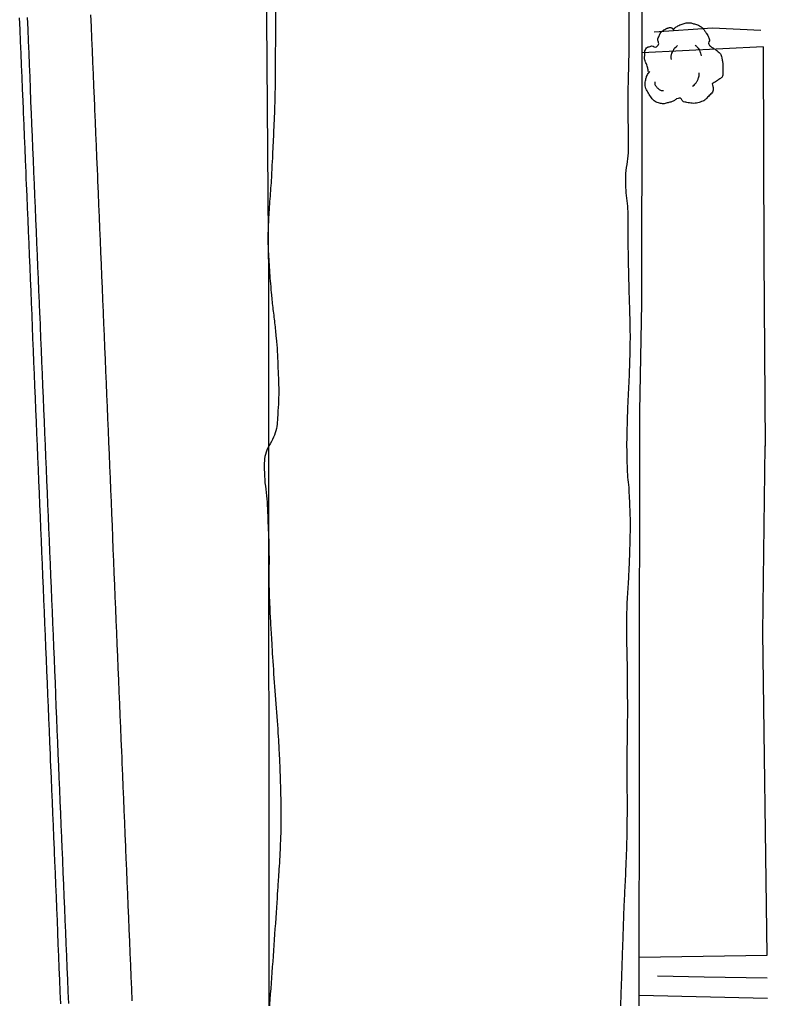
# Model space of a CAD drawing. Extents: x 2145380 to 2157287, y 139568 to 149130.
# Drawn here: x 2150939.8 to 2151002.7, y 144296.4 to 144378.8 of the extents above; entities that cross this region are included whole.
import ezdxf

# ---------------------------------------------------------------- set-up
doc = ezdxf.new("R2010")
doc.units = 0
for name, color, linetype in [('PR_PREVIOUSLY CONSTRUCTED', 7, 'Continuous'), ('TOPO_Concrete', 7, 'Continuous'), ('TOPO_Curb Back', 7, 'Continuous'), ('TOPO_Flowline', 7, 'Continuous'), ('TOPO_Tree', 7, 'Continuous'), ('TOPO_Wall Freestanding', 7, 'Continuous')]:
    doc.layers.add(name, color=color, linetype=linetype)

# ---------------------------------------------------------------- blocks, each defined once
blk = doc.blocks.new('TREE')
at = {"layer": 'TOPO_Tree'}
for points in [[(-14.07, -0.4), (-14.17, 0.5), (-14.37, 1.38), (-14.6, 2.25), (-14.84, 3.17), (-15.47, 3.96), (-15.66, 4.9), (-15.8, 5.59), (-15.71, 6.31), (-15.66, 7.01), (-15.6, 7.91), (-15.72, 8.8), (-15.13, 9.66), (-14.62, 10.42), (-13.76, 10.49), (-13.02, 10.72), (-12.18, 10.98), (-11.06, 10), (-10.37, 10.72), (-9.4, 11.74), (-10.29, 13.28), (-9.84, 14.42), (-9.56, 15.15), (-9.32, 15.89), (-8.78, 16.54), (-8.18, 17.26), (-7.5, 17.68), (-6.67, 18.13), (-6.14, 18.41), (-5.61, 18.61), (-5.08, 18.66), (-4.55, 18.71), (-4.02, 18.54), (-3.49, 18.13)], [(-3.49, 17.6), (-3.07, 18.27), (-2.58, 18.8), (-1.9, 19.19), (-1.05, 19.68), (-0.19, 19.96), (0.74, 20.24), (1.62, 20.51), (2.51, 20.82), (3.39, 20.77), (4.1, 20.73), (4.8, 20.47), (5.51, 20.24), (6.43, 19.95), (7.32, 19.73), (8.15, 19.19), (9.36, 18.4), (10.02, 17.21), (10.8, 16.01), (11.24, 15.33), (11.58, 14.62), (11.86, 13.89), (12.17, 13.08), (11.37, 12.02), (11.86, 11.25), (12, 11.03), (12.18, 10.86), (12.39, 10.72), (12.91, 10.35), (13.45, 10.02), (13.97, 9.66), (14.7, 9.16), (15.41, 8.68), (16.09, 8.07), (16.7, 7.53), (16.93, 6.73), (17.15, 5.95), (17.59, 4.38), (17.71, 2.77), (17.68, 1.19), (17.65, -0.25), (17.83, -2.22), (16.62, -3.04), (15.47, -3.83), (14.31, -4.58), (13.16, -5.35)], [(-4.21, 5.09), (-4.46, 6.09), (-4.3, 7.21), (-3.84, 8.21), (-3.33, 9.34), (-2.71, 10.27), (-1.64, 10.97)], [(5.89, 11.15), (6.5, 10.68), (6.96, 10.17), (7.36, 9.5), (7.93, 8.56), (8.31, 7.6), (8.46, 6.56)], [(13.16, -5.34), (13.25, -5.81), (13.36, -6.28), (13.45, -6.75), (13.76, -8.52), (12.24, -10.03), (10.8, -11.51), (9.98, -12.34), (9.13, -12.77), (8.15, -13.1), (5.97, -13.83), (3.32, -13.56), (1.27, -13.1), (0.49, -12.92), (-0.06, -11.44), (-0.84, -11.51), (-2.04, -11.61), (-3.28, -12.78), (-4.55, -13.1), (-6.06, -13.47), (-7.77, -14.03), (-9.31, -13.62), (-11.36, -13.09), (-12.84, -11.41), (-14.07, -9.39), (-15.32, -7.35), (-15.61, -5.13), (-15.13, -3.04), (-14.87, -1.89), (-13.91, -0.75), (-13.54, 0.13)], [(4.79, -6.29), (5.71, -5.66), (6.3, -4.92), (6.81, -3.91), (7.36, -2.81), (7.63, -1.7), (7.54, -0.6)], [(-11.38, -4.46), (-11.47, -5.41), (-11.03, -6.32), (-10.09, -7.22), (-9.3, -7.97), (-8.49, -8.26), (-7.7, -8.14)]]:
    blk.add_open_spline(points, degree=3, dxfattribs=at)

msp = doc.modelspace()

# ---------------------------------------------------------------- linework, layer by layer
at = {"layer": 'PR_PREVIOUSLY CONSTRUCTED'}
for points in [[(2150943.269, 144295.99), (2150943.227, 144296.989), (2150943.186, 144297.989), (2150943.144, 144298.988), (2150943.102, 144299.987), (2150943.06, 144300.986), (2150943.019, 144301.985), (2150942.977, 144302.984), (2150942.935, 144303.983), (2150942.893, 144304.982), (2150942.852, 144305.982), (2150942.81, 144306.981), (2150942.768, 144307.98), (2150942.738, 144308.703), (2150942.726, 144308.979), (2150942.684, 144309.978), (2150942.643, 144310.977), (2150942.601, 144311.976), (2150942.559, 144312.975), (2150942.517, 144313.975), (2150942.476, 144314.974), (2150942.434, 144315.973), (2150942.415, 144316.432), (2150942.392, 144316.972), (2150942.35, 144317.971), (2150942.309, 144318.97), (2150942.267, 144319.969), (2150942.225, 144320.968), (2150942.183, 144321.968), (2150942.141, 144322.967), (2150942.1, 144323.966), (2150942.058, 144324.965), (2150942.016, 144325.964), (2150941.974, 144326.963), (2150941.933, 144327.962), (2150941.891, 144328.961), (2150941.849, 144329.961), (2150941.807, 144330.96), (2150941.765, 144331.959), (2150941.724, 144332.958), (2150941.682, 144333.957), (2150941.64, 144334.956), (2150941.598, 144335.955), (2150941.557, 144336.955), (2150941.515, 144337.954), (2150941.473, 144338.953), (2150941.431, 144339.952), (2150941.39, 144340.951), (2150941.348, 144341.95), (2150941.306, 144342.949), (2150941.264, 144343.948), (2150941.222, 144344.948), (2150941.181, 144345.947), (2150941.139, 144346.946), (2150941.097, 144347.945), (2150941.055, 144348.944), (2150941.014, 144349.943), (2150940.972, 144350.942), (2150940.93, 144351.941), (2150940.888, 144352.941), (2150940.852, 144353.797), (2150940.847, 144353.94), (2150940.805, 144354.939), (2150940.763, 144355.938), (2150940.721, 144356.937), (2150940.679, 144357.936), (2150940.638, 144358.935), (2150940.596, 144359.934), (2150940.554, 144360.934), (2150940.512, 144361.933), (2150940.471, 144362.932), (2150940.429, 144363.931), (2150940.387, 144364.93), (2150940.369, 144365.37), (2150940.345, 144365.929), (2150940.303, 144366.928), (2150940.262, 144367.927), (2150940.22, 144368.927), (2150940.178, 144369.926), (2150940.136, 144370.925), (2150940.123, 144371.236), (2150940.095, 144371.924), (2150940.053, 144372.923), (2150940.011, 144373.922), (2150939.969, 144374.921), (2150939.928, 144375.92), (2150939.886, 144376.92), (2150939.844, 144377.919), (2150939.802, 144378.918)], [(2150943.936, 144296.018), (2150943.895, 144297.017), (2150943.853, 144298.016), (2150943.811, 144299.016), (2150943.769, 144300.015), (2150943.727, 144301.014), (2150943.686, 144302.013), (2150943.644, 144303.012), (2150943.602, 144304.011), (2150943.56, 144305.01), (2150943.519, 144306.009), (2150943.477, 144307.009), (2150943.435, 144308.008), (2150943.405, 144308.731), (2150943.393, 144309.007), (2150943.352, 144310.006), (2150943.31, 144311.005), (2150943.268, 144312.004), (2150943.226, 144313.003), (2150943.184, 144314.002), (2150943.143, 144315.002), (2150943.101, 144316.001), (2150943.082, 144316.46), (2150943.059, 144317), (2150943.017, 144317.999), (2150942.976, 144318.998), (2150942.934, 144319.997), (2150942.892, 144320.996), (2150942.85, 144321.995), (2150942.809, 144322.995), (2150942.767, 144323.994), (2150942.725, 144324.993), (2150942.683, 144325.992), (2150942.641, 144326.991), (2150942.6, 144327.99), (2150942.558, 144328.989), (2150942.516, 144329.989), (2150942.474, 144330.988), (2150942.433, 144331.987), (2150942.391, 144332.986), (2150942.349, 144333.985), (2150942.307, 144334.984), (2150942.265, 144335.983), (2150942.224, 144336.982), (2150942.182, 144337.982), (2150942.14, 144338.981), (2150942.098, 144339.98), (2150942.057, 144340.979), (2150942.015, 144341.978), (2150941.973, 144342.977), (2150941.931, 144343.976), (2150941.89, 144344.975), (2150941.848, 144345.975), (2150941.806, 144346.974), (2150941.764, 144347.973), (2150941.722, 144348.972), (2150941.681, 144349.971), (2150941.639, 144350.97), (2150941.597, 144351.969), (2150941.555, 144352.968), (2150941.52, 144353.825), (2150941.514, 144353.968), (2150941.472, 144354.967), (2150941.43, 144355.966), (2150941.388, 144356.965), (2150941.346, 144357.964), (2150941.305, 144358.963), (2150941.263, 144359.962), (2150941.221, 144360.961), (2150941.179, 144361.961), (2150941.138, 144362.96), (2150941.096, 144363.959), (2150941.054, 144364.958), (2150941.036, 144365.398), (2150941.012, 144365.957), (2150940.971, 144366.956), (2150940.929, 144367.955), (2150940.887, 144368.954), (2150940.845, 144369.954), (2150940.803, 144370.953), (2150940.79, 144371.264), (2150940.762, 144371.952), (2150940.72, 144372.951), (2150940.678, 144373.95), (2150940.636, 144374.949), (2150940.595, 144375.948), (2150940.553, 144376.947), (2150940.511, 144377.947), (2150940.469, 144378.946)], [(2150949.272, 144296.241), (2150949.23, 144297.24), (2150949.188, 144298.239), (2150949.146, 144299.239), (2150949.105, 144300.238), (2150949.063, 144301.237), (2150949.021, 144302.236), (2150948.979, 144303.235), (2150948.938, 144304.234), (2150948.896, 144305.233), (2150948.854, 144306.233), (2150948.812, 144307.232), (2150948.77, 144308.231), (2150948.74, 144308.954), (2150948.729, 144309.23), (2150948.687, 144310.229), (2150948.645, 144311.228), (2150948.603, 144312.227), (2150948.562, 144313.226), (2150948.52, 144314.226), (2150948.478, 144315.225), (2150948.436, 144316.224), (2150948.417, 144316.683), (2150948.394, 144317.223), (2150948.353, 144318.222), (2150948.311, 144319.221), (2150948.269, 144320.22), (2150948.227, 144321.219), (2150948.186, 144322.219), (2150948.144, 144323.218), (2150948.102, 144324.217), (2150948.06, 144325.216), (2150948.019, 144326.215), (2150947.977, 144327.214), (2150947.935, 144328.213), (2150947.893, 144329.212), (2150947.851, 144330.212), (2150947.81, 144331.211), (2150947.768, 144332.21), (2150947.726, 144333.209), (2150947.684, 144334.208), (2150947.643, 144335.207), (2150947.601, 144336.206), (2150947.559, 144337.205), (2150947.517, 144338.205), (2150947.476, 144339.204), (2150947.434, 144340.203), (2150947.392, 144341.202), (2150947.35, 144342.201), (2150947.308, 144343.2), (2150947.267, 144344.199), (2150947.225, 144345.198), (2150947.183, 144346.198), (2150947.141, 144347.197), (2150947.1, 144348.196), (2150947.058, 144349.195), (2150947.016, 144350.194), (2150946.974, 144351.193), (2150946.932, 144352.192), (2150946.891, 144353.191), (2150946.855, 144354.048), (2150946.849, 144354.191), (2150946.807, 144355.19), (2150946.765, 144356.189), (2150946.724, 144357.188), (2150946.682, 144358.187), (2150946.64, 144359.186), (2150946.598, 144360.185), (2150946.557, 144361.185), (2150946.515, 144362.184), (2150946.473, 144363.183), (2150946.431, 144364.182), (2150946.389, 144365.181), (2150946.371, 144365.621), (2150946.348, 144366.18), (2150946.306, 144367.179), (2150946.264, 144368.178), (2150946.222, 144369.178), (2150946.181, 144370.177), (2150946.139, 144371.176), (2150946.126, 144371.487), (2150946.097, 144372.175), (2150946.055, 144373.174), (2150946.013, 144374.173), (2150945.972, 144375.172), (2150945.93, 144376.171), (2150945.888, 144377.171), (2150945.846, 144378.17), (2150945.805, 144379.169)]]:
    msp.add_lwpolyline(points, dxfattribs=at)
at = {"layer": 'TOPO_Concrete'}
for p, q in [((2151002.322, 144376.482), (2150992.143, 144375.966)), ((2150991.906, 144299.906), (2151002.666, 144300.071)), ((2151002.68, 144296.434), (2150991.902, 144296.689))]:
    msp.add_line(p, q, dxfattribs=at)
at = {"layer": 'TOPO_Curb Back'}
for points in [[(2151002.322, 144376.482), (2151002.371, 144358.783), (2151002.481, 144342.897)], [(2151002.666, 144300.071), (2151002.282, 144327.216), (2151002.481, 144342.902)]]:
    msp.add_lwpolyline(points, dxfattribs=at)
at = {"layer": 'TOPO_Flowline'}
for points in [[(2151002.115, 144377.85), (2150998.07, 144378.054), (2150993.165, 144377.721)], [(2151002.656, 144298.149), (2150997.358, 144298.209), (2150993.451, 144298.307)]]:
    msp.add_lwpolyline(points, dxfattribs=at)
at = {"layer": 'TOPO_Tree'}
msp.add_open_spline([(2150961.477, 144486.215), (2150961.448, 144485.096), (2150961.419, 144483.977), (2150961.39, 144482.859), (2150961.366, 144481.94), (2150961.265, 144481.025), (2150961.227, 144480.106), (2150961.19, 144479.23), (2150961.154, 144478.353), (2150961.118, 144477.477), (2150961.082, 144476.624), (2150961.047, 144475.771), (2150961.012, 144474.918), (2150960.943, 144473.226), (2150960.881, 144471.535), (2150960.843, 144469.842), (2150960.811, 144468.461), (2150960.791, 144467.08), (2150960.761, 144465.699), (2150960.734, 144464.435), (2150960.706, 144463.172), (2150960.679, 144461.909), (2150960.652, 144460.692), (2150960.619, 144459.476), (2150960.594, 144458.26), (2150960.573, 144457.21), (2150960.611, 144456.16), (2150960.646, 144455.111), (2150960.679, 144454.169), (2150960.711, 144453.228), (2150960.743, 144452.286), (2150960.772, 144451.439), (2150960.801, 144450.592), (2150960.83, 144449.744), (2150960.876, 144448.389), (2150960.924, 144447.034), (2150960.971, 144445.679), (2150961.04, 144443.685), (2150961.106, 144441.691), (2150961.172, 144439.697), (2150961.229, 144437.94), (2150961.238, 144436.18), (2150961.135, 144434.424), (2150961.066, 144433.246), (2150960.946, 144432.073), (2150960.836, 144430.899), (2150960.695, 144429.387), (2150960.468, 144427.885), (2150960.36, 144426.369), (2150960.278, 144425.219), (2150960.303, 144424.065), (2150960.342, 144422.914), (2150960.371, 144422.06), (2150960.4, 144421.206), (2150960.43, 144420.352), (2150960.46, 144419.451), (2150960.491, 144418.55), (2150960.522, 144417.649), (2150960.555, 144416.677), (2150960.62, 144415.706), (2150960.66, 144414.735), (2150960.7, 144413.763), (2150960.722, 144412.791), (2150960.76, 144411.819), (2150960.795, 144410.918), (2150960.861, 144410.018), (2150960.89, 144409.117), (2150960.96, 144406.911), (2150961.005, 144404.704), (2150961.044, 144402.497), (2150961.084, 144400.27), (2150961.113, 144398.043), (2150961.153, 144395.815), (2150961.178, 144394.426), (2150961.231, 144393.037), (2150961.252, 144391.648), (2150961.271, 144390.392), (2150961.244, 144389.136), (2150961.254, 144387.881), (2150961.266, 144386.491), (2150961.305, 144385.101), (2150961.307, 144383.712), (2150961.309, 144382.479), (2150961.309, 144381.247), (2150961.308, 144380.015), (2150961.308, 144378.615), (2150961.306, 144377.214), (2150961.305, 144375.814), (2150961.304, 144374.959), (2150961.298, 144374.103), (2150961.285, 144373.248), (2150961.268, 144372.065), (2150961.223, 144370.882), (2150961.175, 144369.699), (2150961.133, 144368.674), (2150961.081, 144367.649), (2150961.03, 144366.624), (2150960.941, 144364.812), (2150960.774, 144363.002), (2150960.695, 144361.19), (2150960.658, 144360.336), (2150960.699, 144359.48), (2150960.749, 144358.626), (2150960.804, 144357.701), (2150960.872, 144356.778), (2150960.956, 144355.856), (2150961.075, 144354.552), (2150961.258, 144353.257), (2150961.378, 144351.952), (2150961.48, 144350.838), (2150961.516, 144349.721), (2150961.561, 144348.605), (2150961.605, 144347.508), (2150961.563, 144346.407), (2150961.495, 144345.31), (2150961.4, 144343.791), (2150960.338, 144342.397), (2150960.38, 144340.882), (2150960.41, 144339.801), (2150960.594, 144338.718), (2150960.638, 144337.631), (2150960.686, 144336.449), (2150960.743, 144335.268), (2150960.767, 144334.085), (2150960.788, 144333.03), (2150960.739, 144331.975), (2150960.773, 144330.92), (2150960.824, 144329.367), (2150960.907, 144327.814), (2150961.002, 144326.263), (2150961.179, 144323.379), (2150961.419, 144320.502), (2150961.593, 144317.618), (2150961.658, 144316.544), (2150961.697, 144315.47), (2150961.726, 144314.395), (2150961.773, 144312.66), (2150961.79, 144310.923), (2150961.71, 144309.189), (2150961.66, 144308.11), (2150961.594, 144307.033), (2150961.522, 144305.956), (2150961.277, 144302.289), (2150961.02, 144298.624), (2150960.747, 144294.96), (2150960.516, 144291.865), (2150960.048, 144288.79), (2150959.876, 144285.69), (2150959.817, 144284.617), (2150959.793, 144283.544), (2150959.761, 144282.47), (2150959.71, 144280.782), (2150959.589, 144279.094), (2150959.638, 144277.407), (2150959.663, 144276.55), (2150959.688, 144275.694), (2150959.713, 144274.837), (2150959.753, 144273.444), (2150959.794, 144272.05), (2150959.834, 144270.656), (2150959.859, 144269.799), (2150959.866, 144268.942), (2150959.873, 144268.085), (2150959.889, 144265.907), (2150959.898, 144263.728), (2150959.916, 144261.549), (2150959.931, 144259.665), (2150959.948, 144257.781), (2150959.965, 144255.897), (2150959.979, 144254.454), (2150959.997, 144253.011), (2150960.015, 144251.568), (2150960.034, 144250.028), (2150960.105, 144248.488), (2150960.113, 144246.948), (2150960.121, 144245.456), (2150960.099, 144243.963), (2150960.087, 144242.471), (2150960.08, 144241.589), (2150960.059, 144240.707), (2150960.053, 144239.825), (2150960.041, 144237.914), (2150960.132, 144236.003), (2150960.292, 144234.096), (2150960.523, 144231.332), (2150960.823, 144228.581), (2150961.058, 144225.821), (2150961.184, 144224.332), (2150961.311, 144222.844), (2150961.421, 144221.355), (2150961.488, 144220.451), (2150961.534, 144219.547), (2150961.574, 144218.642), (2150961.638, 144217.176), (2150961.646, 144215.708), (2150961.701, 144214.242), (2150961.799, 144211.651), (2150961.909, 144209.061), (2150962.16, 144206.478), (2150962.565, 144202.31), (2150963.137, 144198.168), (2150963.769, 144194.032), (2150964.051, 144192.186), (2150964.347, 144190.343), (2150964.626, 144188.497), (2150964.93, 144186.487), (2150965.228, 144184.476), (2150965.521, 144182.464), (2150965.755, 144180.86), (2150965.935, 144179.249), (2150966.145, 144177.641), (2150966.313, 144176.36), (2150966.503, 144175.089), (2150966.796, 144173.819), (2150966.998, 144172.938), (2150967.749, 144172.236), (2150968.616, 144171.843), (2150969.892, 144171.262), (2150971.174, 144171.125), (2150972.491, 144171.042), (2150973.807, 144170.959), (2150975.158, 144170.756), (2150976.447, 144171.037), (2150977.82, 144171.337), (2150979.18, 144171.681), (2150980.541, 144172.033), (2150981.456, 144172.27), (2150982.354, 144172.566), (2150983.279, 144172.763), (2150984.198, 144172.959), (2150985.138, 144173.031), (2150986.067, 144173.174), (2150987.142, 144173.339), (2150988.209, 144173.526), (2150989.278, 144173.738), (2150990.506, 144173.982), (2150991.97, 144174.583), (2150992.387, 144175.824), (2150992.722, 144176.823), (2150992.614, 144177.825), (2150992.608, 144178.829), (2150992.603, 144179.88), (2150992.612, 144180.932), (2150992.585, 144181.983), (2150992.562, 144182.915), (2150992.519, 144183.848), (2150992.506, 144184.781), (2150992.49, 144185.95), (2150992.475, 144187.119), (2150992.461, 144188.288), (2150992.447, 144189.356), (2150992.438, 144190.425), (2150992.424, 144191.493), (2150992.398, 144193.439), (2150992.314, 144195.384), (2150992.225, 144197.328), (2150992.16, 144198.746), (2150992.065, 144200.162), (2150991.99, 144201.579), (2150991.919, 144202.924), (2150991.765, 144204.272), (2150991.842, 144205.614), (2150991.95, 144207.516), (2150992.16, 144209.414), (2150992.334, 144211.313), (2150992.438, 144212.441), (2150992.543, 144213.568), (2150992.646, 144214.695), (2150992.859, 144217.025), (2150993.128, 144219.35), (2150993.233, 144221.688), (2150993.342, 144224.113), (2150993.262, 144226.541), (2150993.302, 144228.967), (2150993.325, 144230.338), (2150993.347, 144231.71), (2150993.372, 144233.081), (2150993.403, 144234.744), (2150993.455, 144236.407), (2150993.475, 144238.071), (2150993.498, 144239.879), (2150993.511, 144241.688), (2150993.529, 144243.496), (2150993.546, 144245.256), (2150993.571, 144247.016), (2150993.587, 144248.776), (2150993.6, 144250.301), (2150993.303, 144251.811), (2150993.089, 144253.322), (2150992.862, 144254.93), (2150992.482, 144256.5), (2150992.267, 144258.118), (2150992.134, 144259.122), (2150992.1, 144260.128), (2150992.093, 144261.132), (2150992.082, 144262.687), (2150992.549, 144264.244), (2150992.403, 144265.795), (2150992.299, 144266.906), (2150992.193, 144268.017), (2150992.089, 144269.128), (2150991.985, 144270.225), (2150991.882, 144271.322), (2150991.779, 144272.419), (2150991.653, 144273.759), (2150991.669, 144275.109), (2150991.576, 144276.452), (2150991.51, 144277.409), (2150991.444, 144278.366), (2150991.341, 144279.319), (2150991.232, 144280.33), (2150991.115, 144281.339), (2150991, 144282.349), (2150990.79, 144284.19), (2150990.487, 144286.016), (2150990.347, 144287.869), (2150990.247, 144289.19), (2150990.318, 144290.512), (2150990.318, 144291.834), (2150990.318, 144292.889), (2150990.288, 144293.945), (2150990.324, 144294.999), (2150990.372, 144296.396), (2150990.419, 144297.792), (2150990.467, 144299.189), (2150990.514, 144300.585), (2150990.562, 144301.982), (2150990.609, 144303.378), (2150990.655, 144304.703), (2150990.736, 144306.025), (2150990.789, 144307.35), (2150990.842, 144308.673), (2150990.884, 144309.996), (2150990.897, 144311.319), (2150990.915, 144313.086), (2150990.88, 144314.852), (2150990.892, 144316.618), (2150990.9, 144317.795), (2150990.927, 144318.972), (2150990.93, 144320.149), (2150990.933, 144321.2), (2150990.924, 144322.252), (2150990.919, 144323.303), (2150990.91, 144324.892), (2150990.848, 144326.481), (2150990.86, 144328.069), (2150990.874, 144329.784), (2150991.022, 144331.494), (2150991.083, 144333.208), (2150991.114, 144334.091), (2150991.145, 144334.973), (2150991.157, 144335.855), (2150991.169, 144336.822), (2150991.119, 144337.79), (2150991.077, 144338.757), (2150991.038, 144339.629), (2150990.92, 144340.497), (2150990.899, 144341.369), (2150990.859, 144343.006), (2150990.899, 144344.646), (2150990.955, 144346.283), (2150990.993, 144347.372), (2150991.07, 144348.46), (2150991.101, 144349.55), (2150991.136, 144350.779), (2150991.164, 144352.009), (2150991.139, 144353.237), (2150991.112, 144354.532), (2150991.06, 144355.827), (2150991.032, 144357.122), (2150991.013, 144357.976), (2150990.997, 144358.831), (2150990.981, 144359.685), (2150990.964, 144360.587), (2150990.972, 144361.49), (2150990.961, 144362.391), (2150990.95, 144363.293), (2150990.783, 144364.192), (2150990.778, 144365.092), (2150990.772, 144366.077), (2150990.989, 144367.061), (2150990.996, 144368.048), (2150991.006, 144369.545), (2150990.953, 144371.044), (2150990.975, 144372.542), (2150990.994, 144373.801), (2150991.034, 144375.061), (2150991.052, 144376.321), (2150991.065, 144377.227), (2150991.057, 144378.132), (2150991.048, 144379.038), (2150991.026, 144381.152), (2150990.804, 144383.257), (2150990.654, 144385.367), (2150990.587, 144386.301), (2150990.892, 144387.255), (2150990.125, 144388.126), (2150989.325, 144389.035), (2150988.26, 144388.798), (2150987.284, 144388.848), (2150985.548, 144388.937), (2150983.812, 144388.956), (2150982.076, 144389.038), (2150980.168, 144389.128), (2150978.238, 144388.108), (2150976.372, 144389.565), (2150975.19, 144390.489), (2150975.723, 144391.918), (2150975.671, 144393.127), (2150975.628, 144394.091), (2150975.581, 144395.056), (2150975.549, 144396.021), (2150975.506, 144397.366), (2150975.462, 144398.711), (2150975.419, 144400.056), (2150975.377, 144401.401), (2150975.345, 144402.747), (2150975.309, 144404.092), (2150975.255, 144406.075), (2150975.311, 144408.056), (2150975.524, 144410.038), (2150975.677, 144411.452), (2150976.571, 144413.338), (2150977.983, 144413.497), (2150979.539, 144413.672), (2150981.097, 144413.614), (2150982.652, 144413.703), (2150984.584, 144413.814), (2150986.516, 144413.929), (2150988.447, 144414.063), (2150989.566, 144414.141), (2150991.2, 144414.1), (2150991.606, 144415.213), (2150992.209, 144416.865), (2150991.542, 144418.539), (2150991.413, 144420.196), (2150991.327, 144421.297), (2150991.21, 144422.396), (2150991.149, 144423.499), (2150991.103, 144424.339), (2150991.069, 144425.18), (2150991.063, 144426.021), (2150991.054, 144427.145), (2150991.072, 144428.27), (2150991.067, 144429.394), (2150991.058, 144431.056), (2150991.046, 144432.718), (2150991.001, 144434.38), (2150990.978, 144435.235), (2150990.914, 144436.088), (2150990.843, 144436.941), (2150990.702, 144438.625), (2150990.551, 144440.306), (2150990.354, 144441.984), (2150990.234, 144443.005), (2150990.102, 144444.023), (2150989.965, 144445.041), (2150989.783, 144446.393), (2150989.568, 144447.739), (2150989.38, 144449.091), (2150989.219, 144450.244), (2150989.061, 144451.399), (2150989.019, 144452.563), (2150988.958, 144454.25), (2150989.116, 144455.938), (2150989.095, 144457.625), (2150989.073, 144459.385), (2150989.051, 144461.145), (2150989.016, 144462.904), (2150988.982, 144464.627), (2150988.919, 144466.348), (2150988.89, 144468.071), (2150988.846, 144470.693), (2150988.86, 144473.317), (2150988.931, 144475.939), (2150988.98, 144477.74), (2150989.052, 144479.539), (2150989.107, 144481.339), (2150989.141, 144482.477), (2150989.193, 144483.616), (2150989.193, 144484.755), (2150989.193, 144486.07), (2150989.095, 144487.384), (2150989.058, 144488.699), (2150989.012, 144490.347), (2150988.959, 144491.995), (2150988.937, 144493.644), (2150988.92, 144494.95), (2150988.981, 144496.257), (2150988.977, 144497.564), (2150988.974, 144498.748), (2150988.947, 144499.933), (2150988.94, 144501.117), (2150988.928, 144503.37), (2150988.943, 144505.623), (2150989.009, 144507.876), (2150989.069, 144509.907), (2150989.353, 144511.925), (2150989.463, 144513.951), (2150989.549, 144515.525), (2150989.482, 144517.108), (2150989.589, 144518.682), (2150989.67, 144519.877), (2150989.929, 144521.055), (2150990.002, 144522.251), (2150990.075, 144523.449), (2150990.148, 144524.647), (2150990.22, 144525.846)], degree=3, dxfattribs=at)
at = {"layer": 'TOPO_Wall Freestanding'}
for points in [[(2150976.598, 144171.562), (2150993.346, 144171.439), (2150992.397, 144207.443), (2150992.585, 144239.135), (2150991.898, 144293.189), (2150991.963, 144345.809), (2150992.11, 144354.918), (2150992.166, 144390.982), (2150976.377, 144391.005), (2150976.317, 144412.609), (2150992.116, 144412.588), (2150991.687, 144459.627), (2150990.634, 144560.833), (2150990.764, 144591.618), (2150963.6, 144590.655), (2150960.244, 144529.627)], [(2150959.845, 144505.136), (2150960.14, 144433.98), (2150960.737, 144356.777), (2150960.764, 144287.849), (2150961.365, 144229.597), (2150966.192, 144170.51), (2150972.927, 144170.837)]]:
    msp.add_lwpolyline(points, dxfattribs=at)

# ---------------------------------------------------------------- block references
at = {"layer": 'TOPO_Tree', "xscale": 0.19685000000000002, "yscale": 0.19685000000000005}
msp.add_blockref('TREE', (2150995.45, 144374.413), dxfattribs=at)

doc.saveas('drawing.dxf')
